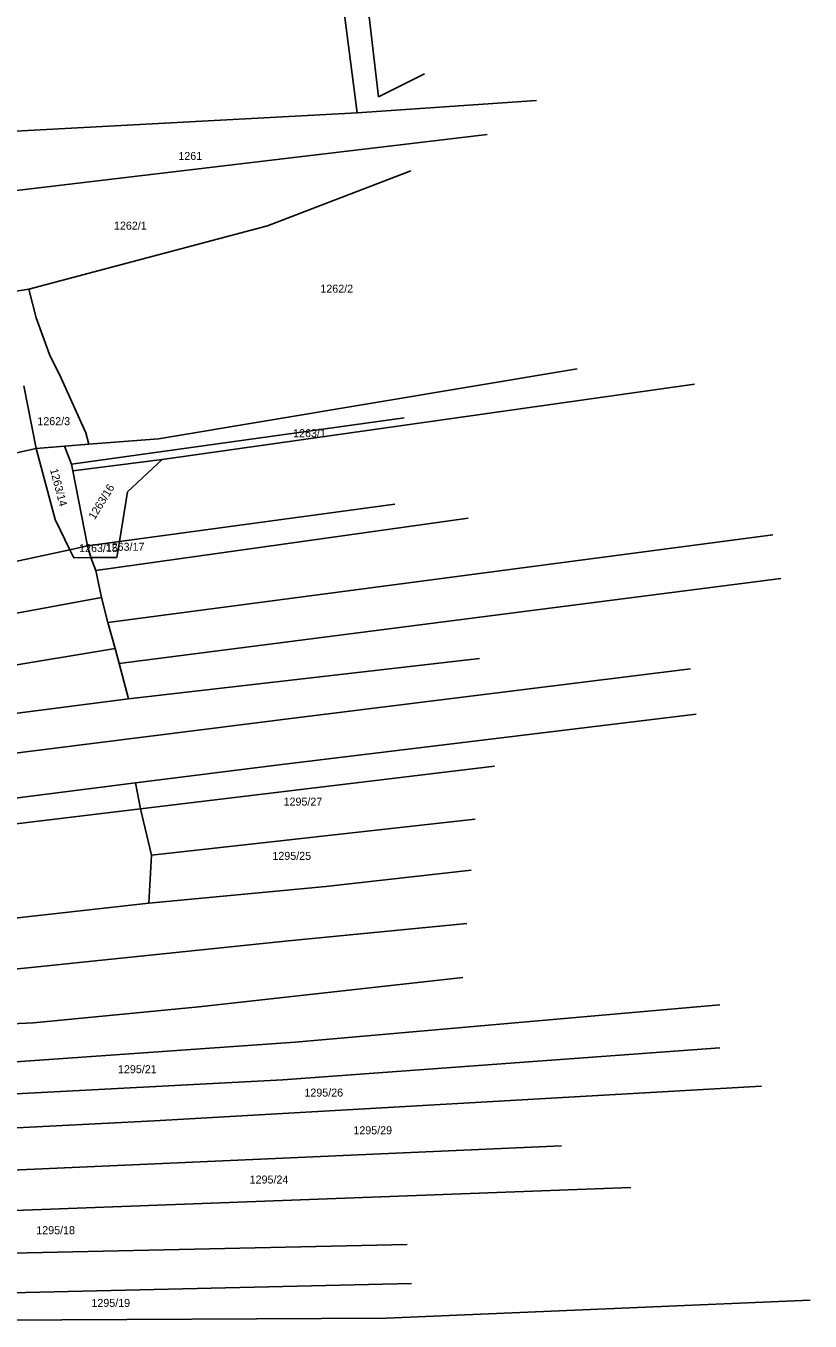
# Model space of a CAD drawing. Extents: x -563148 to -561712, y -1182311 to -1179502.
# Drawn here: x -561951.6 to -561804.5, y -1180771.1 to -1180528.3 of the extents above; entities that cross this region are included whole.
import ezdxf

# ---------------------------------------------------------------- set-up
doc = ezdxf.new("R2010")
doc.units = 0
for name, color, linetype in [('Vrstva 55', 7, 'Continuous'), ('Vrstva 56', 7, 'Continuous'), ('Vrstva 57', 7, 'Continuous')]:
    doc.layers.add(name, color=color, linetype=linetype)

msp = doc.modelspace()

# ---------------------------------------------------------------- linework, layer by layer
at = {"layer": 'Vrstva 55'}
for p, q in [((-561889.66, -1180505.44), (-561885.48, -1180541.63)), ((-561885.48, -1180541.63), (-561876.83, -1180537.32)), ((-561855.83, -1180542.3), (-561889.45, -1180544.59)), ((-561889.45, -1180544.59), (-561960.37, -1180548.4)), ((-561865.05, -1180548.7), (-561959.04, -1180559.81)), ((-561906.25, -1180565.77), (-561879.4, -1180555.45)), ((-561951.04, -1180577.65), (-561906.25, -1180565.77)), ((-561955.38, -1180578.33), (-561951.04, -1180577.65)), ((-561951.04, -1180577.65), (-561949.65, -1180583.02)), ((-561949.65, -1180583.02), (-561947.17, -1180589.92)), ((-561947.17, -1180589.92), (-561944.96, -1180594.33)), ((-561926.68, -1180605.69), (-561848.17, -1180592.56)), ((-561944.96, -1180594.33), (-561940.31, -1180604.61)), ((-561949.62, -1180607.51), (-561951.94, -1180595.75)), ((-561826.17, -1180595.49), (-561926, -1180609.59)), ((-561942.99, -1180610.44), (-561880.66, -1180601.8)), ((-561940.31, -1180604.61), (-561939.75, -1180606.73)), ((-561944.36, -1180607.09), (-561949.62, -1180607.51)), ((-561939.75, -1180606.73), (-561944.36, -1180607.09)), ((-561942.99, -1180610.44), (-561944.36, -1180607.09)), ((-561926.68, -1180605.69), (-561939.75, -1180606.73)), ((-561986.38, -1180615.6), (-561949.62, -1180607.51)), ((-561946.05, -1180620.8), (-561949.62, -1180607.51)), ((-561926, -1180609.59), (-561942.74, -1180611.7)), ((-561926, -1180609.59), (-561932.5, -1180615.62)), ((-561942.99, -1180610.44), (-561942.74, -1180611.7)), ((-561942.74, -1180611.7), (-561940, -1180625.77)), ((-561934.03, -1180624.96), (-561932.5, -1180615.62)), ((-561934.03, -1180624.96), (-561882.41, -1180617.95)), ((-561946.05, -1180620.8), (-561943.32, -1180626.49)), ((-561868.63, -1180620.58), (-561938.44, -1180630.39)), ((-561811.51, -1180623.71), (-561936.18, -1180640.15)), ((-562063.09, -1180652.4), (-561943.32, -1180626.49)), ((-561943.32, -1180626.49), (-561940, -1180625.77)), ((-561943.32, -1180626.49), (-561942.6, -1180628)), ((-561940, -1180625.77), (-561934.03, -1180624.96)), ((-561940, -1180625.77), (-561939.41, -1180627.97)), ((-561934.51, -1180627.92), (-561934.03, -1180624.96)), ((-561942.6, -1180628), (-561939.41, -1180627.97)), ((-561939.41, -1180627.97), (-561934.51, -1180627.92)), ((-561938.44, -1180630.39), (-561939.41, -1180627.97)), ((-561938.44, -1180630.39), (-561937.41, -1180635.42)), ((-561934.08, -1180647.84), (-561809.98, -1180631.89)), ((-561990.54, -1180645.23), (-561937.41, -1180635.42)), ((-561936.18, -1180640.15), (-561937.41, -1180635.42)), ((-561936.18, -1180640.15), (-561934.85, -1180644.98)), ((-562080.94, -1180669.34), (-561934.85, -1180644.98)), ((-561934.85, -1180644.98), (-561934.08, -1180647.84)), ((-561934.08, -1180647.84), (-561932.31, -1180654.44)), ((-561932.31, -1180654.44), (-561866.53, -1180646.88)), ((-561826.93, -1180648.83), (-561900.4, -1180657.95)), ((-561932.31, -1180654.44), (-561990, -1180661.88)), ((-561900.4, -1180657.95), (-561980.12, -1180667.99)), ((-561825.89, -1180657.3), (-561904.05, -1180666.82)), ((-561931.01, -1180670.21), (-561904.05, -1180666.82)), ((-561863.67, -1180667.08), (-561930.1, -1180675.03)), ((-562005.65, -1180679.59), (-561931.01, -1180670.21)), ((-561931.01, -1180670.21), (-561930.1, -1180675.03)), ((-561930.1, -1180675.03), (-562005.65, -1180684.15)), ((-561928.01, -1180683.76), (-561930.1, -1180675.03)), ((-561867.31, -1180676.98), (-561928.01, -1180683.76)), ((-561928.01, -1180683.76), (-561928.53, -1180692.75)), ((-561895.32, -1180689.62), (-561868.07, -1180686.58)), ((-561895.32, -1180689.62), (-561928.53, -1180692.75)), ((-561928.53, -1180692.75), (-562007.08, -1180701.48)), ((-561902.35, -1180699.79), (-561868.86, -1180696.53)), ((-561902.35, -1180699.79), (-561951.2, -1180704.87)), ((-561951.2, -1180704.87), (-562023.63, -1180711.52)), ((-561869.66, -1180706.69), (-561919.16, -1180712.17)), ((-561919.16, -1180712.17), (-561950.16, -1180715.17)), ((-561821.46, -1180711.78), (-561901.05, -1180718.81)), ((-561950.16, -1180715.17), (-561985.98, -1180716.73)), ((-561901.05, -1180718.81), (-561968, -1180723.51)), ((-561821.46, -1180719.86), (-561903.39, -1180725.85)), ((-561903.39, -1180725.85), (-561968.78, -1180729.24)), ((-561813.64, -1180727.02), (-561927.49, -1180733.54)), ((-561927.49, -1180733.54), (-562011.64, -1180737.71)), ((-561851.16, -1180738.23), (-562011.12, -1180745.27)), ((-561838.13, -1180746.05), (-561964.74, -1180750.74)), ((-561880.07, -1180756.74), (-561963.7, -1180758.56)), ((-561879.29, -1180764.03), (-561980.12, -1180766.38)), ((-561804.52, -1180767.16), (-561883.98, -1180770.55)), ((-561883.98, -1180770.55), (-562003.04, -1180771.07))]:
    msp.add_line(p, q, dxfattribs=at)
at = {"layer": 'Vrstva 56'}
msp.add_line((-561894.41, -1180506.08), (-561889.45, -1180544.59), dxfattribs=at)

# ---------------------------------------------------------------- texts
at = {"layer": 'Vrstva 57'}
for s, p in [('1261', (-561922.98, -1180553.44)), ('1262/1', (-561935.05, -1180566.5)), ('1262/2', (-561896.35, -1180578.32)), ('1262/3', (-561949.42, -1180603.15)), ('1263/1', (-561901.46, -1180605.4)), ('1263/15', (-561941.59, -1180626.93)), ('1263/17', (-561936.6, -1180626.69)), ('1295/27', (-561903.25, -1180674.46)), ('1295/25', (-561905.34, -1180684.62)), ('1295/21', (-561934.3, -1180724.61)), ('1295/26', (-561899.34, -1180728.99)), ('1295/29', (-561890.16, -1180736.05)), ('1295/24', (-561909.61, -1180745.29)), ('1295/18', (-561949.62, -1180754.78)), ('1295/19', (-561939.28, -1180768.41))]:
    msp.add_text(s, height=1.5, dxfattribs=at).set_placement(p)
for s, rotation, p in [('1263/14', 284.5671, (-561947.06, -1180611.48)), ('1263/16', 58.5387, (-561938.67, -1180620.97))]:
    msp.add_text(s, height=1.5, rotation=rotation, dxfattribs=at).set_placement(p)

doc.saveas('drawing.dxf')
